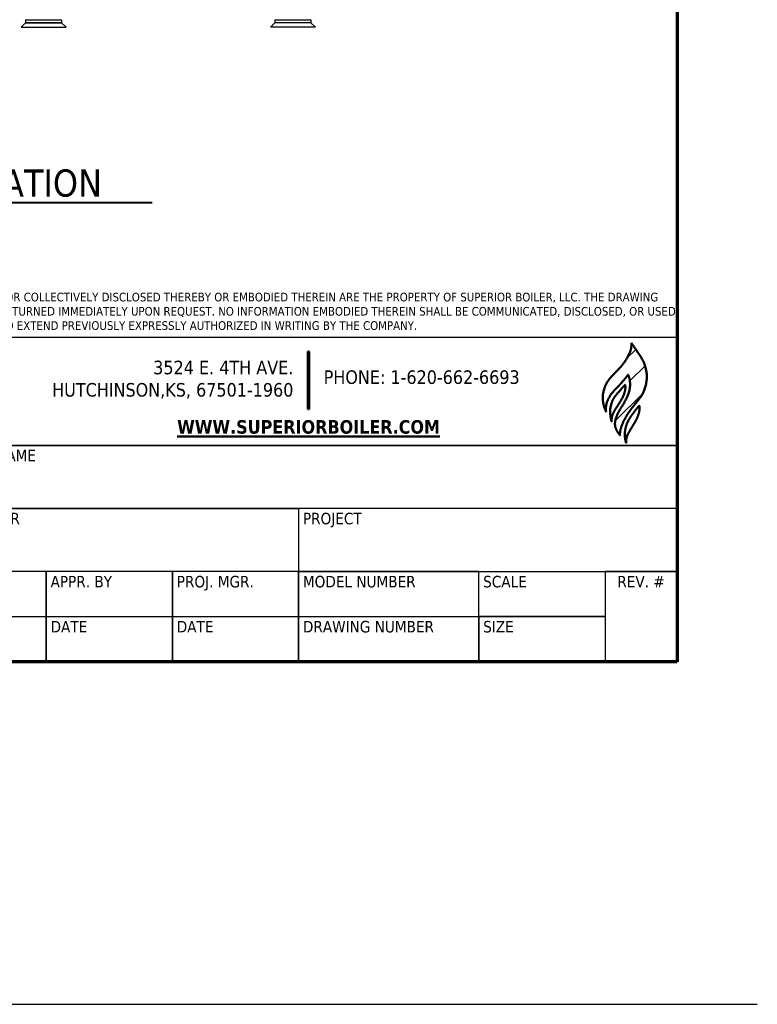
# Model space of a CAD drawing. Header units: inches. Extents: x 36 to 1719, y -84 to 1122.
# Tile 448 of 558: x 1473 to 1719, y -84 to 244. Entities that reach past the tile are written whole.
import ezdxf
from ezdxf.enums import TextEntityAlignment as Align

# ---------------------------------------------------------------- set-up
doc = ezdxf.new("R2010")
doc.units = ezdxf.units.IN
doc.header["$LTSCALE"] = 48
doc.header["$MEASUREMENT"] = 0
for name, color, linetype, lineweight in [('Border (ANSI)', 7, 'Continuous', 70), ('Hatch (ANSI)', 7, 'Continuous', 18), ('Layer 1', 7, 'Continuous', 25), ('Sketch Geometry (ANSI)', 7, 'Continuous', 25), ('Symbol (ANSI)', 7, 'Continuous', 25), ('Title (ANSI)', 7, 'Continuous', 50), ('Visible (ANSI)', 7, 'Continuous', 30)]:
    doc.layers.add(name, color=color, linetype=linetype, lineweight=lineweight)
doc.styles.add('Label Text (ANSI)', font='tahomabd.ttf')
doc.styles.add('Note Text (ANSI)', font='tahoma.ttf')
doc.styles.get("Standard").update_dxf_attribs({"font": 'arial.ttf'})
doc.styles.add('Text Style40', font='tahoma.ttf')

# ---------------------------------------------------------------- blocks, each defined once
blk = doc.blocks.new('Borders SUPERIOR BORDER')
at = {"layer": 'Border (ANSI)'}
for p, q in [((35.25, 23.375), (35.25, 0.625)), ((35.25, 0.625), (0.75, 0.625))]:
    blk.add_line(p, q, dxfattribs=at)
blk = doc.blocks.new('Title Blocks SB TITLE-KS')
at = {"layer": 'Hatch (ANSI)'}
h = blk.add_hatch(dxfattribs=at)
h.set_pattern_fill('ANSI31', color=256, style=0)
edge = h.paths.add_edge_path()
edge.add_spline(control_points=[(54.2173, 4.6076), (54.2316, 4.5851), (54.2997, 4.4896), (54.3068, 4.4696), (54.3315, 4.3759), (54.3115, 4.2785), (54.2858, 4.2368), (54.2527, 4.1972), (54.2153, 4.1504), (54.1819, 4.1029), (54.1474, 4.0405), (54.1348, 3.9894), (54.1383, 3.9666)], knot_values=[0, 0, 0, 0, 0, 0.223328, 0.312076, 0.397557, 0.4854, 0.571518, 0.648725, 0.72663, 0.806969, 1, 1, 1, 1, 1], degree=4, periodic=0)
edge.add_spline(control_points=[(54.1383, 3.9666), (54.1313, 3.9752), (54.1253, 3.9822), (54.1043, 4.0131), (54.1001, 4.0586), (54.1165, 4.1126), (54.1407, 4.15), (54.1702, 4.1987), (54.1968, 4.2486), (54.2119, 4.3094), (54.2077, 4.3519), (54.1978, 4.3793), (54.1941, 4.3879)], knot_values=[0, 0, 0, 0, 0, 0.15114, 0.231086, 0.321487, 0.41918, 0.522073, 0.624121, 0.7241, 0.817328, 1, 1, 1, 1, 1], degree=4, periodic=0)
edge.add_spline(control_points=[(54.1941, 4.3879), (54.1925, 4.3856), (54.1905, 4.3826), (54.1903, 4.3822), (54.1773, 4.3651), (54.1797, 4.3686), (54.1434, 4.3244), (54.1255, 4.3062), (54.1025, 4.282), (54.0812, 4.2597), (54.0515, 4.2148), (54.0383, 4.1752), (54.0394, 4.1463), (54.0409, 4.1305)], knot_values=[0, 0, 0, 0, 0, 0.084189, 0.123518, 0.183255, 0.262966, 0.351281, 0.453216, 0.555026, 0.656205, 0.758757, 1, 1, 1, 1, 1], degree=4, periodic=0)
edge.add_spline(control_points=[(54.0409, 4.1305), (54.035, 4.1465), (54.0253, 4.1623), (54.0178, 4.2133), (54.0167, 4.2437), (54.0337, 4.3192), (54.069, 4.365), (54.1004, 4.3974), (54.1827, 4.4787), (54.2138, 4.5533), (54.2173, 4.5707), (54.2173, 4.6076)], knot_values=[0, 0, 0, 0, 0, 0.174503, 0.256986, 0.347347, 0.441708, 0.54982, 0.659603, 0.764027, 1, 1, 1, 1, 1], degree=4, periodic=0)
h = blk.add_hatch(dxfattribs=at)
h.set_pattern_fill('ANSI31', color=256, style=0)
h.paths.add_polyline_path([(51.9829, 4.5475), (51.9829, 4.1475), (51.9729, 4.1475), (51.9729, 4.5475)])
h = blk.add_hatch(dxfattribs=at)
h.set_pattern_fill('ANSI31', color=256, style=0)
edge = h.paths.add_edge_path()
edge.add_spline(control_points=[(54.0803, 4.064), (54.0791, 4.0722), (54.0795, 4.0991), (54.0911, 4.1219), (54.1075, 4.1516), (54.124, 4.1755), (54.1422, 4.2049), (54.1668, 4.2473), (54.1765, 4.2839), (54.1762, 4.303), (54.1732, 4.3182)], knot_values=[0, 0, 0, 0, 0, 0.223391, 0.320399, 0.421522, 0.529587, 0.642294, 0.753344, 1, 1, 1, 1, 1], degree=4, periodic=0)
edge.add_spline(control_points=[(54.1732, 4.3182), (54.1617, 4.3055), (54.1523, 4.2956), (54.1358, 4.2752), (54.0993, 4.2352), (54.0831, 4.2047), (54.0652, 4.1445), (54.0708, 4.1121), (54.0733, 4.0778), (54.0803, 4.064)], knot_values=[0, 0, 0, 0, 0, 0.237455, 0.346725, 0.468881, 0.595268, 0.718537, 1, 1, 1, 1, 1], degree=4, periodic=0)
h = blk.add_hatch(dxfattribs=at)
h.set_pattern_fill('ANSI31', color=256, style=0)
edge = h.paths.add_edge_path()
edge.add_spline(control_points=[(54.1811, 3.9129), (54.1797, 3.9203), (54.1796, 3.9385), (54.1845, 3.9546), (54.195, 3.9806), (54.2157, 4.0167), (54.2329, 4.0428), (54.2534, 4.0796), (54.2674, 4.1093), (54.2775, 4.154), (54.2718, 4.1683), (54.2713, 4.174)], knot_values=[0, 0, 0, 0, 0, 0.182396, 0.269345, 0.36604, 0.473614, 0.586097, 0.697821, 0.802203, 1, 1, 1, 1, 1], degree=4, periodic=0)
edge.add_spline(control_points=[(54.2713, 4.174), (54.2658, 4.1674), (54.2526, 4.1509), (54.2419, 4.137), (54.2198, 4.1069), (54.2098, 4.0939), (54.189, 4.0586), (54.1742, 4.0158), (54.167, 3.9727), (54.1737, 3.9324), (54.1811, 3.9129)], knot_values=[0, 0, 0, 0, 0, 0.204279, 0.290863, 0.384671, 0.48539, 0.591258, 0.706982, 1, 1, 1, 1, 1], degree=4, periodic=0)
at = {"layer": 'Layer 1', "lineweight": 5}
blk.add_open_spline([(54.1136, 4.25), (54.1534, 4.2966), (54.173, 4.3181), (54.1731, 4.318)], degree=3, dxfattribs=at)
at = {"layer": 'Title (ANSI)', "lineweight": 25}
for p, q in [((47.7839, 4.6475), (54.5339, 4.6475)), ((47.7839, 4.6475), (54.5339, 4.6475)), ((54.5339, 4.6475), (54.5339, 2.3975)), ((54.5339, 4.6475), (54.5339, 3.8975)), ((54.5339, 3.8975), (47.7839, 3.8975)), ((49.2839, 3.8975), (54.5339, 3.8975)), ((54.5339, 3.8975), (54.5339, 3.46)), ((54.5339, 3.46), (49.2839, 3.46)), ((49.2839, 3.46), (51.9089, 3.46)), ((51.9089, 3.46), (51.9089, 3.0225)), ((54.5339, 3.46), (51.9089, 3.46)), ((51.9089, 3.46), (51.9089, 3.0225)), ((54.5339, 3.0225), (54.5339, 3.46)), ((51.9089, 3.0225), (49.2839, 3.0225)), ((50.1589, 3.0225), (49.2839, 3.0225)), ((50.1589, 2.71), (50.1589, 3.0225)), ((51.0339, 3.0225), (50.1589, 3.0225)), ((50.1589, 3.0225), (50.1589, 2.71)), ((51.0339, 2.71), (51.0339, 3.0225)), ((51.9089, 3.0225), (51.0339, 3.0225)), ((51.0339, 3.0225), (51.0339, 2.71)), ((51.9089, 3.0225), (54.5339, 3.0225)), ((51.9089, 2.71), (51.9089, 3.0225)), ((53.1589, 3.0225), (51.9089, 3.0225)), ((51.9089, 3.0225), (51.9089, 2.71)), ((53.1589, 2.71), (53.1589, 3.0225)), ((53.1589, 3.0225), (54.0339, 3.0225)), ((53.1589, 2.71), (53.1589, 3.0225)), ((54.5339, 3.0225), (54.0339, 3.0225)), ((54.0339, 3.0225), (54.0339, 2.3975)), ((54.0339, 3.0225), (54.0339, 2.71)), ((54.5339, 2.3975), (54.5339, 3.0225)), ((49.2839, 2.71), (50.1589, 2.71)), ((49.2839, 2.71), (50.1589, 2.71)), ((50.1589, 2.3975), (50.1589, 2.71)), ((50.1589, 2.71), (51.0339, 2.71)), ((50.1589, 2.71), (50.1589, 2.3975)), ((50.1589, 2.71), (51.0339, 2.71)), ((51.0339, 2.3975), (51.0339, 2.71)), ((51.0339, 2.71), (51.9089, 2.71)), ((51.0339, 2.71), (51.0339, 2.3975)), ((51.0339, 2.71), (51.9089, 2.71)), ((51.9089, 2.3975), (51.9089, 2.71)), ((51.9089, 2.71), (53.1589, 2.71)), ((51.9089, 2.71), (51.9089, 2.3975)), ((51.9089, 2.71), (53.1589, 2.71)), ((53.1589, 2.3975), (53.1589, 2.71)), ((53.1589, 2.71), (54.0339, 2.71)), ((53.1589, 2.71), (53.1589, 2.3975)), ((54.0339, 2.71), (53.1589, 2.71)), ((54.0339, 2.71), (54.0339, 2.3975)), ((54.5339, 2.3975), (47.7839, 2.3975)), ((50.1589, 2.3975), (49.2839, 2.3975)), ((51.0339, 2.3975), (50.1589, 2.3975)), ((51.9089, 2.3975), (51.0339, 2.3975)), ((53.1589, 2.3975), (51.9089, 2.3975)), ((54.0339, 2.3975), (53.1589, 2.3975)), ((54.0339, 2.3975), (54.5339, 2.3975))]:
    blk.add_line(p, q, dxfattribs=at)
at = {"layer": 'Title (ANSI)'}
for p, q in [((51.9729, 4.5475), (51.9829, 4.5475)), ((51.9729, 4.1475), (51.9729, 4.5475)), ((51.9829, 4.5475), (51.9829, 4.1475)), ((51.9829, 4.1475), (51.9729, 4.1475))]:
    blk.add_line(p, q, dxfattribs=at)
for points, knots in [([(54.2173, 4.6076), (54.2173, 4.5707), (54.2138, 4.5533), (54.1827, 4.4787), (54.1004, 4.3974), (54.069, 4.365), (54.0337, 4.3192), (54.0167, 4.2437), (54.0178, 4.2133), (54.0253, 4.1623), (54.035, 4.1465), (54.0409, 4.1305)], [0, 0, 0, 0, 0, 0.235973, 0.340397, 0.45018, 0.558292, 0.652653, 0.743014, 0.825497, 1, 1, 1, 1, 1]), ([(54.2173, 4.6076), (54.2316, 4.5851), (54.2997, 4.4896), (54.3068, 4.4696), (54.3315, 4.3759), (54.3115, 4.2785), (54.2858, 4.2368), (54.2527, 4.1972), (54.2153, 4.1504), (54.1819, 4.1029), (54.1474, 4.0405), (54.1348, 3.9894), (54.1383, 3.9666)], [0, 0, 0, 0, 0, 0.223328, 0.312076, 0.397557, 0.4854, 0.571518, 0.648725, 0.72663, 0.806969, 1, 1, 1, 1, 1]), ([(54.0409, 4.1305), (54.0394, 4.1463), (54.0383, 4.1752), (54.0515, 4.2148), (54.0812, 4.2597), (54.1025, 4.282), (54.1255, 4.3062), (54.1434, 4.3244), (54.1797, 4.3686), (54.1773, 4.3651), (54.1903, 4.3822), (54.1905, 4.3826), (54.1925, 4.3856), (54.1941, 4.3879)], [0, 0, 0, 0, 0, 0.241243, 0.343795, 0.444974, 0.546784, 0.648719, 0.737034, 0.816745, 0.876482, 0.915811, 1, 1, 1, 1, 1]), ([(54.1383, 3.9666), (54.1313, 3.9752), (54.1253, 3.9822), (54.1043, 4.0131), (54.1001, 4.0586), (54.1165, 4.1126), (54.1407, 4.15), (54.1702, 4.1987), (54.1968, 4.2486), (54.2119, 4.3094), (54.2077, 4.3519), (54.1978, 4.3793), (54.1941, 4.3879)], [0, 0, 0, 0, 0, 0.15114, 0.231086, 0.321487, 0.41918, 0.522073, 0.624121, 0.7241, 0.817328, 1, 1, 1, 1, 1]), ([(54.1732, 4.3182), (54.1617, 4.3055), (54.1523, 4.2956), (54.1358, 4.2752), (54.0993, 4.2352), (54.0831, 4.2047), (54.0652, 4.1445), (54.0708, 4.1121), (54.0733, 4.0778), (54.0803, 4.064)], [0, 0, 0, 0, 0, 0.237455, 0.346725, 0.468881, 0.595268, 0.718537, 1, 1, 1, 1, 1]), ([(54.0803, 4.064), (54.0791, 4.0722), (54.0795, 4.0991), (54.0911, 4.1219), (54.1075, 4.1516), (54.124, 4.1755), (54.1422, 4.2049), (54.1668, 4.2473), (54.1765, 4.2839), (54.1762, 4.303), (54.1732, 4.3182)], [0, 0, 0, 0, 0, 0.223391, 0.320399, 0.421522, 0.529587, 0.642294, 0.753344, 1, 1, 1, 1, 1]), ([(54.2713, 4.174), (54.2658, 4.1674), (54.2526, 4.1509), (54.2419, 4.137), (54.2198, 4.1069), (54.2098, 4.0939), (54.189, 4.0586), (54.1742, 4.0158), (54.167, 3.9727), (54.1737, 3.9324), (54.1811, 3.9129)], [0, 0, 0, 0, 0, 0.204279, 0.290863, 0.384671, 0.48539, 0.591258, 0.706982, 1, 1, 1, 1, 1]), ([(54.1811, 3.9129), (54.1797, 3.9203), (54.1796, 3.9385), (54.1845, 3.9546), (54.195, 3.9806), (54.2157, 4.0167), (54.2329, 4.0428), (54.2534, 4.0796), (54.2674, 4.1093), (54.2775, 4.154), (54.2718, 4.1683), (54.2713, 4.174)], [0, 0, 0, 0, 0, 0.182396, 0.269345, 0.36604, 0.473614, 0.586097, 0.697821, 0.802203, 1, 1, 1, 1, 1])]:
    blk.add_open_spline(points, degree=4, knots=knots, dxfattribs=at)
at = {"layer": 'Title (ANSI)', "style": 'Text Style40'}
for s, p in [('DRAWING NAME', (49.3139, 3.8675)), ('CONTRACTOR', (49.3139, 3.43)), ('PROJECT', (51.9389, 3.43)), ('APPR. BY', (50.1889, 2.9925)), ('PROJ. MGR.', (51.0639, 2.9925)), ('MODEL NUMBER', (51.9389, 2.9925)), ('SCALE', (53.1889, 2.9925)), ('DATE', (50.1889, 2.68)), ('DATE', (51.0639, 2.68)), ('DRAWING NUMBER', (51.9389, 2.68)), ('SIZE', (53.1889, 2.68))]:
    blk.add_text(s, height=0.08, dxfattribs=at).set_placement(p, align=Align.TOP_LEFT)
blk.add_text('REV. #', height=0.08, dxfattribs=at).set_placement((54.2839, 2.9925), align=Align.TOP_CENTER)
at = {"layer": 'Title (ANSI)', "line_spacing_factor": 0.987884, "style": 'Note Text (ANSI)'}
for s, insert, char_height, width, attachment_point in [('\\fTahoma|b0|i0;{\\H0.0600;NOTICE: THIS DRAWING AND ALL FEATURES SEPARATELY OR COLLECTIVELY DISCLOSED THEREBY OR EMBODIED THEREIN ARE THE PROPERTY OF SUPERIOR BOILER, LLC. THE DRAWING SHALL NOT BE REPRODUCED OR COPIED, AND MUST BE RETURNED IMMEDIATELY UPON REQUEST. NO INFORMATION EMBODIED THEREIN SHALL BE COMMUNICATED, DISCLOSED, OR USED IN ANY MANNER, IN WHOLE OR IN PART EXCEPT AS AND TO EXTEND PREVIOUSLY EXPRESSLY AUTHORIZED IN WRITING BY THE COMPANY.}', (47.8139, 4.6886), 0.06, 6.700989, 7), ('\\fTahoma|b0|i0;{\\H0.0940;3524 E. 4TH AVE.\\P}\\fTahoma|b0|i0;{\\H0.0940;HUTCHINSON,KS, 67501-1960}', (51.8729, 4.3525), 0.094, 1.956484, 6)]:
    blk.add_mtext(s, dxfattribs=dict(at, insert=insert, char_height=char_height, width=width, attachment_point=attachment_point))
at = {"layer": 'Title (ANSI)', "char_height": 0.094, "style": 'Note Text (ANSI)'}
for s, insert, width, attachment_point in [('\\fTahoma|b0|i0;{\\H0.0940;PHONE: 1-620-662-6693}', (52.0829, 4.4175), 1.559387, 1), ('\\fTahoma|b1|i0;{\\H0.0940;\\LWWW.SUPERIORBOILER.COM}', (51.9779, 4.0725), 1.970267, 2)]:
    blk.add_mtext(s, dxfattribs=dict(at, insert=insert, width=width, attachment_point=attachment_point))
at = {"layer": 'Title (ANSI)', "lineweight": 30, "flags": 63}
for tag, p in [('REV._1_#', (41.2839, 4.3662)), ('REV_#1_DATE', (46.0339, 4.3662)), ('REV_#1_DRAWN', (46.5339, 4.3662)), ('REV_#1_APPR', (47.0339, 4.3662)), ('REV_#1_P.M.', (47.5339, 4.3662)), ('REV._2__#', (41.2839, 4.1787)), ('REV_#2_DATE', (46.0339, 4.1787)), ('REV_#2_DRAWN', (46.5339, 4.1787)), ('REV_#2_APPR', (47.0339, 4.1787)), ('REV_#2_P.M.', (47.5339, 4.1787)), ('REV._3_#', (41.2839, 3.9912)), ('REV_#3_DATE', (46.0339, 3.9912)), ('REV_#3_DRAWN', (46.5339, 3.9912)), ('REV_#3_APPR', (47.0339, 3.9912)), ('REV_#3_P.M.', (47.5339, 3.9912)), ('REV._4_#', (41.2839, 3.8037)), ('REV_#4_DATE', (46.0339, 3.8037)), ('REV_#4_DRAWN', (46.5339, 3.8037)), ('REV_#4_APPR', (47.0339, 3.8037)), ('REV_#4_P.M.', (47.5339, 3.8037)), ('REV._5_#', (41.2839, 3.6162)), ('REV_#5_DATE', (46.0339, 3.6162)), ('REV_#5_DRAWN', (46.5339, 3.6162)), ('REV_#5_APPR', (47.0339, 3.6162)), ('REV_#5_P.M.', (47.5339, 3.6162)), ('REV._6_#', (41.2839, 3.4287)), ('REV_#6_DATE', (46.0339, 3.4287)), ('REV_#6_DRAWN', (46.5339, 3.4287)), ('REV_#6_APPR', (47.0339, 3.4287)), ('REV_#6_P.M.', (47.5339, 3.4287))]:
    blk.add_attdef(tag, text='', height=0.08, dxfattribs=at).set_placement(p, align=Align.MIDDLE_CENTER)
for tag, p in [('REVISION_#1_DESCRIPTION', (41.5639, 4.3662)), ('REVISION_#2_DESCRIPTION', (41.5639, 4.1787)), ('REVISION_#3_DESCRIPTION', (41.5639, 3.9912)), ('REVISION_#4_DESCRIPTION', (41.5639, 3.8037)), ('REVISION_#5_DESCRIPTION', (41.5639, 3.6162)), ('REVISION_#6_DESCRIPTION', (41.5639, 3.4287))]:
    blk.add_attdef(tag, text='', height=0.08, dxfattribs=at).set_placement(p, align=Align.MIDDLE_LEFT)
for tag, height, p in [('DRAWING_NAME', 0.125, (51.9089, 3.68)), ('DRAWING_REV_#', 0.188, (54.2839, 2.7925))]:
    blk.add_attdef(tag, text='', height=height, dxfattribs=at).set_placement(p, align=Align.TOP_CENTER)
for tag, height, p in [('SCALE', 0.1, (53.1889, 2.8675)), ('CONTRACTOR', 0.125, (49.3139, 3.2425)), ('PROJECT', 0.125, (51.9389, 3.2425)), ('DRAWN_BY_DATE', 0.1, (49.3139, 2.555)), ('DRAWN_BY_INITIAL', 0.1, (49.3139, 2.8675)), ('MODEL_NUMBER', 0.1, (51.9389, 2.8675)), ('APPROVED_BY_INITIAL', 0.1, (50.1889, 2.8675)), ('PROJECT_MANAGER_INITIAL', 0.1, (51.0639, 2.8675)), ('APPROVED_BY_DATE', 0.1, (50.1889, 2.555)), ('PROJECT_MANAGER_DATE', 0.1, (51.0639, 2.555)), ('DRAWING_NUMBER', 0.1, (51.9389, 2.555)), ('SIZE', 0.1, (53.1889, 2.555))]:
    blk.add_attdef(tag, text='', height=height, dxfattribs=at).set_placement(p, align=Align.TOP_LEFT)

msp = doc.modelspace()

# ---------------------------------------------------------------- linework, layer by layer
at = {"layer": 'Sketch Geometry (ANSI)'}
msp.add_line((202.25414, -84.04305), (1718.69797, -84.04305), dxfattribs=at)
at = {"layer": 'Symbol (ANSI)', "lineweight": 40}
msp.add_line((1407.51436, 182.79116), (1517.25761, 182.79116), dxfattribs=at)
at = {"layer": 'Visible (ANSI)'}
for p, q in [((1473.59812, 241.17389), (1475.09812, 242.67389)), ((1475.09812, 243.67389), (1475.09812, 242.67389)), ((1475.09812, 243.67389), (1487.09812, 243.67389)), ((1475.09812, 242.67389), (1487.09812, 242.67389)), ((1487.09812, 242.67389), (1475.09812, 242.67389)), ((1487.09812, 243.67389), (1487.09812, 242.67389)), ((1488.59812, 241.17389), (1487.09812, 242.67389)), ((1556.59812, 241.17389), (1558.09812, 242.67389)), ((1558.09812, 243.67389), (1558.09812, 242.67389)), ((1558.09812, 243.67389), (1570.09812, 243.67389)), ((1570.09812, 242.67389), (1558.09812, 242.67389)), ((1570.09812, 242.67389), (1558.09812, 242.67389)), ((1570.09812, 243.67389), (1570.09812, 242.67389)), ((1571.59812, 241.17389), (1570.09812, 242.67389)), ((1473.59812, 241.17389), (1488.59812, 241.17389)), ((1571.59812, 241.17389), (1556.59812, 241.17389))]:
    msp.add_line(p, q, dxfattribs=at)

# ---------------------------------------------------------------- block references
at = {"xscale": 48, "yscale": 48, "zscale": 48}
for name, p in [('Borders SUPERIOR BORDER', (0, 0)), ('Title Blocks SB TITLE-KS', (-925.62861, -85.07969))]:
    msp.add_blockref(name, p, dxfattribs=at)

# ---------------------------------------------------------------- texts
at = {"layer": 'Symbol (ANSI)', "insert": (1408.43842, 184.63143), "char_height": 9.0239998, "attachment_point": 7, "style": 'Label Text (ANSI)'}
msp.add_mtext('REAR ELEVATION', dxfattribs=at)

doc.saveas('drawing.dxf')
